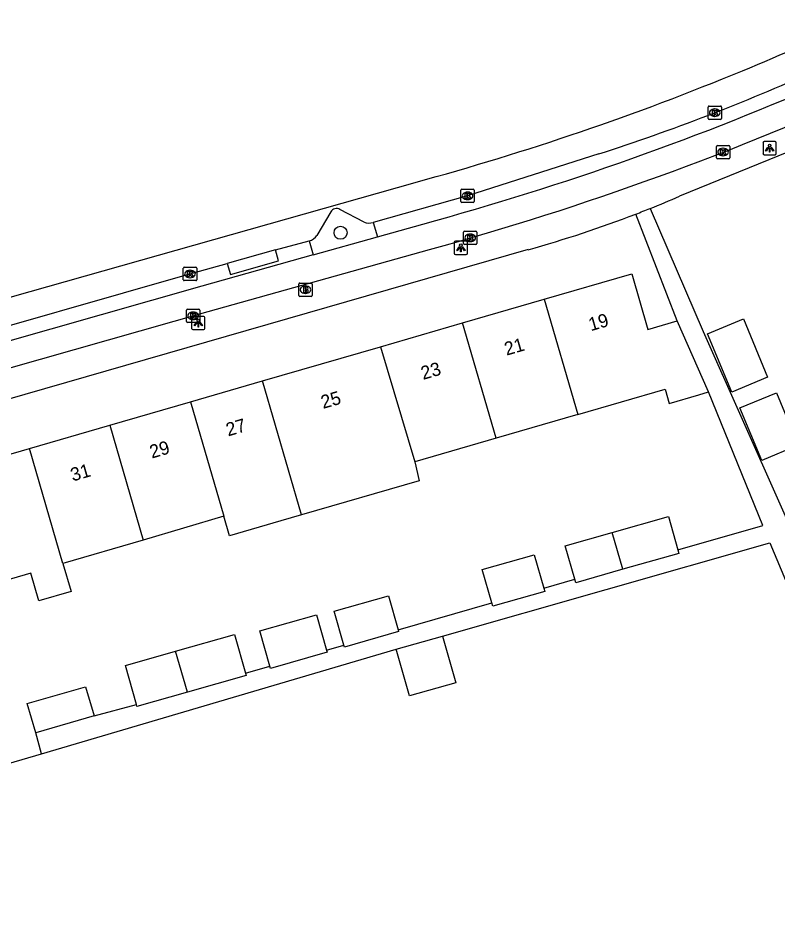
# Model space of a CAD drawing. Extents: x 162074 to 163034, y 381824 to 382557.
# Drawn here: x 162242.9 to 162299.9, y 382435.6 to 382503.9 of the extents above; entities that cross this region are included whole.
import ezdxf

# ---------------------------------------------------------------- set-up
doc = ezdxf.new("R2010")
doc.units = 0
for name, color, linetype in [('IMGEO_Berm_open', 7, 'Continuous'), ('IMGEO_Boom', 7, 'Continuous'), ('IMGEO_Brandkraan', 7, 'Continuous'), ('IMGEO_Fietspad_open', 7, 'Continuous'), ('IMGEO_Groenvoorziening', 7, 'Continuous'), ('IMGEO_Kolk', 7, 'Continuous'), ('IMGEO_Lichtpunt', 7, 'Continuous'), ('IMGEO_Pand', 7, 'Continuous'), ('IMGEO_Pand_nummerreeks', 7, 'Continuous'), ('IMGEO_Parkeervlak_open', 7, 'Continuous'), ('IMGEO_Rijbaan_lokaal_gesloten', 7, 'Continuous'), ('IMGEO_Voetpad_open', 7, 'Continuous')]:
    doc.layers.add(name, color=color, linetype=linetype)

msp = doc.modelspace()

# ---------------------------------------------------------------- linework, layer by layer
at = {"layer": 'IMGEO_Berm_open'}
for points in [[(162269.509, 382488.619), (162269.839, 382487.545)], [(162264.719, 382487.231), (162265.001, 382486.183)], [(162258.567, 382485.54), (162258.799, 382484.707), (162262.414, 382485.743), (162262.184, 382486.558)]]:
    msp.add_lwpolyline(points, dxfattribs=at)
at = {"layer": 'IMGEO_Boom'}
msp.add_circle((162267.061, 382487.844), 0.489, dxfattribs=at)
at = {"layer": 'IMGEO_Brandkraan'}
for p, q in [((162263.926, 382483.147), (162263.926, 382483.999)), ((162264.001, 382484.073), (162264.853, 382484.073)), ((162264.414, 382483.853), (162264.439, 382483.853)), ((162264.927, 382483.999), (162264.927, 382483.147)), ((162264.853, 382483.073), (162264.001, 382483.073)), ((162264.437, 382483.293), (162264.412, 382483.293))]:
    msp.add_line(p, q, dxfattribs=at)
for points in [[(162263.926, 382483.147), (162263.926, 382483.999)], [(162264.001, 382484.073), (162264.853, 382484.073)], [(162264.274, 382483.773), (162264.274, 382483.373), (162264.487, 382483.373)], [(162264.505, 382483.773), (162264.274, 382483.773)], [(162264.927, 382483.999), (162264.927, 382483.147)], [(162264.853, 382483.073), (162264.001, 382483.073)], [(162264.453, 382483.692), (162264.399, 382483.692), (162264.399, 382483.616)], [(162264.399, 382483.616), (162264.452, 382483.616)], [(162264.461, 382483.54), (162264.399, 382483.54), (162264.399, 382483.459)], [(162264.399, 382483.459), (162264.461, 382483.459)]]:
    msp.add_lwpolyline(points, dxfattribs=at)
for centre, radius, start, end in [((162264.003, 382483.997), 0.0765, 91.55205, 178.44795), ((162264.003, 382483.997), 0.0765, 91.55205, 178.44795), ((162264.509, 382483.628), 0.145, 59.4692, 91.53667), ((162264.534, 382483.675), 0.0922, 285.51372, 58.15012), ((162264.851, 382483.997), 0.0765, 1.55205, 88.44795), ((162264.851, 382483.997), 0.0765, 1.55205, 88.44795), ((162264.003, 382483.149), 0.0765, 181.55205, 268.44795), ((162264.003, 382483.149), 0.0765, 181.55205, 268.44795), ((162264.454, 382483.654), 0.0379, 267.82845, 90.93552), ((162264.462, 382483.499), 0.0404, 269.87594, 90.50774), ((162264.493, 382483.624), 0.251, 268.66757, 293.53466), ((162264.539, 382483.483), 0.105, 301.31148, 78.98903), ((162264.851, 382483.149), 0.0765, 271.55205, 358.44795), ((162264.851, 382483.149), 0.0765, 271.55205, 358.44795)]:
    msp.add_arc(centre, radius, start, end, dxfattribs=at)
for centre, major_axis, ratio, start_param, end_param in [((162264.413, 382483.573), (-0.387, 0.002), 0.722429, 4.712389, 7.853982), ((162264.438, 382483.573), (-0.39, 0.002), 0.717154, 1.570796, 4.712389)]:
    msp.add_ellipse(centre, major_axis=major_axis, ratio=ratio, start_param=start_param, end_param=end_param, dxfattribs=at)
at = {"layer": 'IMGEO_Fietspad_open'}
for points in [[(162269.839, 382487.545), (162273.231, 382488.5)], [(162265.001, 382486.183), (162269.839, 382487.545)], [(162195.807, 382464.462), (162196.777, 382464.766), (162257.119, 382481.925), (162273.742, 382486.587)], [(162265.001, 382486.183), (162256.653, 382483.833), (162222.483, 382474.099)]]:
    msp.add_lwpolyline(points, dxfattribs=at)
for centre, radius, start, end in [((162215.173, 382701.195), 220.476, 285.26768, 293.80585), ((162213.23, 382705.872), 227.481, 285.4269, 294.50724)]:
    msp.add_arc(centre, radius, start, end, dxfattribs=at)
at = {"layer": 'IMGEO_Groenvoorziening'}
msp.add_lwpolyline([(162235.289, 382457.183), (162238.202, 382446.863), (162244.62, 382448.751)], dxfattribs=at)
at = {"layer": 'IMGEO_Kolk'}
for p, q in [((162294.638, 382496.43), (162294.638, 382497.282)), ((162294.713, 382497.356), (162295.565, 382497.356)), ((162295.126, 382497.136), (162295.151, 382497.136)), ((162295.639, 382497.282), (162295.639, 382496.43)), ((162295.565, 382496.356), (162294.713, 382496.356)), ((162295.149, 382496.576), (162295.124, 382496.576)), ((162295.255, 382493.476), (162295.255, 382494.328)), ((162295.33, 382494.402), (162296.182, 382494.402)), ((162295.743, 382494.182), (162295.768, 382494.182)), ((162296.256, 382494.328), (162296.256, 382493.476)), ((162296.182, 382493.402), (162295.33, 382493.402)), ((162295.766, 382493.622), (162295.741, 382493.622)), ((162276.089, 382490.185), (162276.089, 382491.037)), ((162276.164, 382491.111), (162277.016, 382491.111)), ((162276.577, 382490.891), (162276.602, 382490.891)), ((162277.09, 382491.037), (162277.09, 382490.185)), ((162277.016, 382490.111), (162276.164, 382490.111)), ((162276.6, 382490.331), (162276.575, 382490.331)), ((162276.286, 382487.039), (162276.286, 382487.891)), ((162276.361, 382487.965), (162277.213, 382487.965)), ((162277.287, 382487.891), (162277.287, 382487.039)), ((162276.797, 382487.185), (162276.772, 382487.185)), ((162276.774, 382487.745), (162276.799, 382487.745)), ((162277.213, 382486.965), (162276.361, 382486.965)), ((162255.268, 382484.325), (162255.268, 382485.177)), ((162255.343, 382485.251), (162256.195, 382485.251)), ((162256.269, 382485.177), (162256.269, 382484.325)), ((162255.779, 382484.471), (162255.754, 382484.471)), ((162255.756, 382485.031), (162255.781, 382485.031)), ((162256.195, 382484.251), (162255.343, 382484.251)), ((162255.502, 382481.185), (162255.502, 382482.037)), ((162255.577, 382482.111), (162256.429, 382482.111)), ((162255.99, 382481.891), (162256.015, 382481.891)), ((162256.503, 382482.037), (162256.503, 382481.185)), ((162256.429, 382481.111), (162255.577, 382481.111)), ((162256.013, 382481.331), (162255.988, 382481.331))]:
    msp.add_line(p, q, dxfattribs=at)
for points in [[(162294.638, 382496.43), (162294.638, 382497.282)], [(162294.713, 382497.356), (162295.565, 382497.356)], [(162294.959, 382497.056), (162295.082, 382497.056), (162295.082, 382496.905), (162295.212, 382497.056), (162295.376, 382497.056), (162295.23, 382496.905), (162295.383, 382496.656), (162295.231, 382496.656), (162295.146, 382496.82), (162295.082, 382496.753), (162295.082, 382496.656), (162294.959, 382496.656), (162294.959, 382497.056)], [(162295.639, 382497.282), (162295.639, 382496.43)], [(162295.565, 382496.356), (162294.713, 382496.356)], [(162295.255, 382493.476), (162295.255, 382494.328)], [(162295.33, 382494.402), (162296.182, 382494.402)], [(162295.576, 382494.102), (162295.699, 382494.102), (162295.699, 382493.951), (162295.829, 382494.102), (162295.993, 382494.102), (162295.847, 382493.951), (162296, 382493.702), (162295.848, 382493.702), (162295.763, 382493.866), (162295.699, 382493.799), (162295.699, 382493.702), (162295.576, 382493.702), (162295.576, 382494.102)], [(162296.256, 382494.328), (162296.256, 382493.476)], [(162296.182, 382493.402), (162295.33, 382493.402)], [(162276.089, 382490.185), (162276.089, 382491.037)], [(162276.164, 382491.111), (162277.016, 382491.111)], [(162276.41, 382490.811), (162276.533, 382490.811), (162276.533, 382490.66), (162276.663, 382490.811), (162276.827, 382490.811), (162276.681, 382490.66), (162276.834, 382490.411), (162276.682, 382490.411), (162276.597, 382490.575), (162276.533, 382490.508), (162276.533, 382490.411), (162276.41, 382490.411), (162276.41, 382490.811)], [(162277.09, 382491.037), (162277.09, 382490.185)], [(162277.016, 382490.111), (162276.164, 382490.111)], [(162276.286, 382487.039), (162276.286, 382487.891)], [(162276.361, 382487.965), (162277.213, 382487.965)], [(162277.287, 382487.891), (162277.287, 382487.039)], [(162276.607, 382487.665), (162276.73, 382487.665), (162276.73, 382487.514), (162276.86, 382487.665), (162277.024, 382487.665), (162276.878, 382487.514), (162277.031, 382487.265), (162276.879, 382487.265), (162276.794, 382487.429), (162276.73, 382487.362), (162276.73, 382487.265), (162276.607, 382487.265), (162276.607, 382487.665)], [(162277.213, 382486.965), (162276.361, 382486.965)], [(162255.268, 382484.325), (162255.268, 382485.177)], [(162255.343, 382485.251), (162256.195, 382485.251)], [(162256.269, 382485.177), (162256.269, 382484.325)], [(162255.589, 382484.951), (162255.712, 382484.951), (162255.712, 382484.8), (162255.842, 382484.951), (162256.006, 382484.951), (162255.86, 382484.8), (162256.013, 382484.551), (162255.861, 382484.551), (162255.776, 382484.715), (162255.712, 382484.648), (162255.712, 382484.551), (162255.589, 382484.551), (162255.589, 382484.951)], [(162256.195, 382484.251), (162255.343, 382484.251)], [(162255.502, 382481.185), (162255.502, 382482.037)], [(162255.577, 382482.111), (162256.429, 382482.111)], [(162255.823, 382481.811), (162255.946, 382481.811), (162255.946, 382481.66), (162256.076, 382481.811), (162256.24, 382481.811), (162256.094, 382481.66), (162256.247, 382481.411), (162256.095, 382481.411), (162256.01, 382481.575), (162255.946, 382481.508), (162255.946, 382481.411), (162255.823, 382481.411), (162255.823, 382481.811)], [(162256.503, 382482.037), (162256.503, 382481.185)], [(162256.429, 382481.111), (162255.577, 382481.111)]]:
    msp.add_lwpolyline(points, dxfattribs=at)
for centre, start, end in [((162294.715, 382497.28), 91.55205, 178.44795), ((162294.715, 382497.28), 91.55205, 178.44795), ((162295.563, 382497.28), 1.55205, 88.44795), ((162295.563, 382497.28), 1.55205, 88.44795), ((162294.715, 382496.432), 181.55205, 268.44795), ((162294.715, 382496.432), 181.55205, 268.44795), ((162295.563, 382496.432), 271.55205, 358.44795), ((162295.563, 382496.432), 271.55205, 358.44795), ((162295.332, 382494.326), 91.55205, 178.44795), ((162295.332, 382494.326), 91.55205, 178.44795), ((162296.18, 382494.326), 1.55205, 88.44795), ((162296.18, 382494.326), 1.55205, 88.44795), ((162295.332, 382493.478), 181.55205, 268.44795), ((162295.332, 382493.478), 181.55205, 268.44795), ((162296.18, 382493.478), 271.55205, 358.44795), ((162296.18, 382493.478), 271.55205, 358.44795), ((162276.166, 382491.035), 91.55205, 178.44795), ((162276.166, 382491.035), 91.55205, 178.44795), ((162277.014, 382491.035), 1.55205, 88.44795), ((162277.014, 382491.035), 1.55205, 88.44795), ((162276.166, 382490.187), 181.55205, 268.44795), ((162276.166, 382490.187), 181.55205, 268.44795), ((162277.014, 382490.187), 271.55205, 358.44795), ((162277.014, 382490.187), 271.55205, 358.44795), ((162276.363, 382487.889), 91.55205, 178.44795), ((162276.363, 382487.889), 91.55205, 178.44795), ((162277.211, 382487.889), 1.55205, 88.44795), ((162277.211, 382487.889), 1.55205, 88.44795), ((162276.363, 382487.041), 181.55205, 268.44795), ((162276.363, 382487.041), 181.55205, 268.44795), ((162277.211, 382487.041), 271.55205, 358.44795), ((162277.211, 382487.041), 271.55205, 358.44795), ((162255.345, 382485.175), 91.55205, 178.44795), ((162255.345, 382485.175), 91.55205, 178.44795), ((162256.193, 382485.175), 1.55205, 88.44795), ((162256.193, 382485.175), 1.55205, 88.44795), ((162255.345, 382484.327), 181.55205, 268.44795), ((162255.345, 382484.327), 181.55205, 268.44795), ((162256.193, 382484.327), 271.55205, 358.44795), ((162256.193, 382484.327), 271.55205, 358.44795), ((162255.579, 382482.035), 91.55205, 178.44795), ((162255.579, 382482.035), 91.55205, 178.44795), ((162256.427, 382482.035), 1.55205, 88.44795), ((162256.427, 382482.035), 1.55205, 88.44795), ((162255.579, 382481.187), 181.55205, 268.44795), ((162255.579, 382481.187), 181.55205, 268.44795), ((162256.427, 382481.187), 271.55205, 358.44795), ((162256.427, 382481.187), 271.55205, 358.44795)]:
    msp.add_arc(centre, 0.0765, start, end, dxfattribs=at)
for centre, major_axis, ratio, start_param, end_param in [((162295.125, 382496.856), (-0.387, 0.002), 0.722429, 4.712389, 7.853982), ((162295.15, 382496.856), (-0.39, 0.002), 0.717154, 1.570796, 4.712389), ((162295.742, 382493.902), (-0.387, 0.002), 0.722429, 4.712389, 7.853982), ((162295.767, 382493.902), (-0.39, 0.002), 0.717154, 1.570796, 4.712389), ((162276.576, 382490.611), (-0.387, 0.002), 0.722429, 4.712389, 7.853982), ((162276.601, 382490.611), (-0.39, 0.002), 0.717154, 1.570796, 4.712389), ((162276.773, 382487.465), (-0.387, 0.002), 0.722429, 4.712389, 7.853982), ((162276.798, 382487.465), (-0.39, 0.002), 0.717154, 1.570796, 4.712389), ((162255.755, 382484.751), (-0.387, 0.002), 0.722429, 4.712389, 7.853982), ((162255.78, 382484.751), (-0.39, 0.002), 0.717154, 1.570796, 4.712389), ((162255.989, 382481.611), (-0.387, 0.002), 0.722429, 4.712389, 7.853982), ((162256.014, 382481.611), (-0.39, 0.002), 0.717154, 1.570796, 4.712389)]:
    msp.add_ellipse(centre, major_axis=major_axis, ratio=ratio, start_param=start_param, end_param=end_param, dxfattribs=at)
at = {"layer": 'IMGEO_Lichtpunt'}
for p, q in [((162299.656, 382494.695), (162298.848, 382494.695)), ((162299.656, 382494.695), (162298.848, 382494.695)), ((162298.754, 382494.6), (162298.754, 382493.793)), ((162298.754, 382494.6), (162298.754, 382493.793)), ((162299.75, 382493.793), (162299.75, 382494.6)), ((162299.75, 382493.793), (162299.75, 382494.6)), ((162298.848, 382493.699), (162299.656, 382493.699)), ((162298.848, 382493.699), (162299.656, 382493.699)), ((162276.495, 382487.215), (162275.687, 382487.215)), ((162276.495, 382487.215), (162275.687, 382487.215)), ((162275.593, 382487.12), (162275.593, 382486.313)), ((162275.593, 382487.12), (162275.593, 382486.313)), ((162276.589, 382486.313), (162276.589, 382487.12)), ((162276.589, 382486.313), (162276.589, 382487.12)), ((162275.687, 382486.219), (162276.495, 382486.219)), ((162275.687, 382486.219), (162276.495, 382486.219)), ((162255.893, 382481.476), (162255.893, 382480.669)), ((162255.893, 382481.476), (162255.893, 382480.669)), ((162256.795, 382481.571), (162255.987, 382481.571)), ((162256.795, 382481.571), (162255.987, 382481.571)), ((162256.889, 382480.669), (162256.889, 382481.476)), ((162256.889, 382480.669), (162256.889, 382481.476)), ((162255.987, 382480.575), (162256.795, 382480.575)), ((162255.987, 382480.575), (162256.795, 382480.575))]:
    msp.add_line(p, q, dxfattribs=at)
for points in [[(162299.128, 382494.264), (162299.167, 382494.236), (162298.979, 382493.974), (162298.941, 382494.001), (162299.128, 382494.264)], [(162299.23, 382494.216), (162299.277, 382494.216), (162299.277, 382493.894), (162299.23, 382493.894), (162299.23, 382494.216)], [(162299.34, 382494.236), (162299.378, 382494.263), (162299.565, 382494.001), (162299.526, 382493.973), (162299.34, 382494.236)], [(162275.967, 382486.784), (162276.006, 382486.756), (162275.818, 382486.494), (162275.78, 382486.521), (162275.967, 382486.784)], [(162276.069, 382486.736), (162276.116, 382486.736), (162276.116, 382486.414), (162276.069, 382486.414), (162276.069, 382486.736)], [(162276.179, 382486.756), (162276.217, 382486.783), (162276.404, 382486.521), (162276.365, 382486.493), (162276.179, 382486.756)], [(162256.267, 382481.14), (162256.306, 382481.112), (162256.118, 382480.85), (162256.08, 382480.877), (162256.267, 382481.14)], [(162256.369, 382481.092), (162256.416, 382481.092), (162256.416, 382480.77), (162256.369, 382480.77), (162256.369, 382481.092)], [(162256.479, 382481.112), (162256.517, 382481.139), (162256.704, 382480.877), (162256.665, 382480.849), (162256.479, 382481.112)]]:
    msp.add_lwpolyline(points, dxfattribs=at)
for centre in [(162299.253, 382494.398), (162276.092, 382486.918), (162256.392, 382481.274)]:
    msp.add_circle(centre, 0.0994, dxfattribs=at)
for centre, start, end in [((162298.848, 382494.6), 90, 180), ((162298.848, 382494.6), 90, 180), ((162299.656, 382494.6), 0, 90), ((162299.656, 382494.6), 0, 90), ((162298.848, 382493.793), 180, 270), ((162298.848, 382493.793), 180, 270), ((162299.656, 382493.793), 270, 0), ((162299.656, 382493.793), 270, 360), ((162275.687, 382487.12), 90, 180), ((162275.687, 382487.12), 90, 180), ((162276.495, 382487.12), 0, 90), ((162276.495, 382487.12), 0, 90), ((162275.687, 382486.313), 180, 270), ((162275.687, 382486.313), 180, 270), ((162276.495, 382486.313), 270, 0), ((162276.495, 382486.313), 270, 360), ((162255.987, 382481.476), 90, 180), ((162255.987, 382481.476), 90, 180), ((162256.795, 382481.476), 0, 90), ((162256.795, 382481.476), 0, 90), ((162255.987, 382480.669), 180, 270), ((162255.987, 382480.669), 180, 270), ((162256.795, 382480.669), 270, 0), ((162256.795, 382480.669), 270, 360)]:
    msp.add_arc(centre, 0.0946, start, end, dxfattribs=at)
at = {"layer": 'IMGEO_Pand'}
for points in [[(162282.349, 382482.856), (162288.903, 382484.758), (162290.113, 382480.59), (162292.322, 382481.231)], [(162276.217, 382481.076), (162282.349, 382482.856)], [(162282.349, 382482.856), (162284.862, 382474.2)], [(162270.049, 382479.286), (162276.217, 382481.076)], [(162278.73, 382472.42), (162276.217, 382481.076)], [(162294.676, 382475.897), (162292.322, 382481.231)], [(162296.413, 382475.887), (162294.597, 382480.26), (162297.28, 382481.374), (162299.096, 382477.002), (162296.413, 382475.887)], [(162261.214, 382476.722), (162270.049, 382479.286)], [(162270.049, 382479.286), (162272.644, 382470.654)], [(162255.807, 382475.153), (162261.214, 382476.722)], [(162264.134, 382466.668), (162261.214, 382476.722)], [(162284.862, 382474.2), (162291.415, 382476.102), (162291.724, 382475.039), (162293.933, 382475.68), (162294.676, 382475.897)], [(162298.661, 382470.762), (162297.024, 382474.703), (162299.762, 382475.841), (162301.399, 382471.899), (162298.661, 382470.762)], [(162249.76, 382473.398), (162255.807, 382475.153)], [(162255.807, 382475.153), (162258.3, 382466.566)], [(162284.862, 382474.2), (162278.73, 382472.42)], [(162243.726, 382471.647), (162249.76, 382473.398)], [(162249.76, 382473.398), (162252.259, 382464.789)], [(162278.73, 382472.42), (162272.644, 382470.654)], [(162237.782, 382469.922), (162243.726, 382471.647)], [(162246.231, 382463.016), (162243.726, 382471.647)], [(162272.644, 382470.654), (162272.969, 382469.233), (162264.134, 382466.668)], [(162264.134, 382466.668), (162262.575, 382466.216), (162258.726, 382465.1), (162258.3, 382466.566)], [(162258.3, 382466.566), (162252.259, 382464.789)], [(162287.432, 382465.347), (162291.654, 382466.549), (162292.364, 382464.054)], [(162284.631, 382461.845), (162283.919, 382464.348), (162287.432, 382465.347)], [(162288.232, 382462.591), (162287.432, 382465.347)], [(162252.259, 382464.789), (162246.231, 382463.016)], [(162292.364, 382464.054), (162292.44, 382463.788), (162288.232, 382462.591)], [(162278.404, 382460.066), (162277.69, 382462.576), (162281.591, 382463.685), (162282.303, 382461.18)], [(162246.231, 382463.016), (162246.847, 382460.923), (162244.435, 382460.213), (162243.819, 382462.306), (162240.295, 382461.27)], [(162288.232, 382462.591), (162284.704, 382461.587), (162284.631, 382461.845)], [(162282.303, 382461.18), (162282.376, 382460.924), (162278.475, 382459.815), (162278.404, 382460.066)], [(162267.316, 382456.899), (162266.589, 382459.454), (162270.654, 382460.61), (162271.38, 382458.06)], [(162261.763, 382455.313), (162261.006, 382457.973), (162265.261, 382459.183), (162266.016, 382456.528)], [(162271.38, 382458.06), (162271.422, 382457.911), (162267.357, 382456.754), (162267.316, 382456.899)], [(162254.684, 382456.435), (162259.099, 382457.691), (162259.926, 382454.789)], [(162271.245, 382456.597), (162274.708, 382457.582)], [(162274.708, 382457.582), (162275.707, 382454.072), (162272.244, 382453.087), (162271.245, 382456.597)], [(162251.749, 382452.453), (162250.921, 382455.365), (162254.684, 382456.435)], [(162255.571, 382453.381), (162254.684, 382456.435)], [(162266.016, 382456.528), (162266.063, 382456.364), (162261.808, 382455.154), (162261.763, 382455.313)], [(162259.926, 382454.789), (162259.97, 382454.633), (162255.571, 382453.381)], [(162244.192, 382450.315), (162243.555, 382452.507), (162247.94, 382453.781), (162248.577, 382451.589)], [(162255.571, 382453.381), (162251.791, 382452.306), (162251.749, 382452.453)], [(162248.577, 382451.589), (162244.192, 382450.315)]]:
    msp.add_lwpolyline(points, dxfattribs=at)
at = {"layer": 'IMGEO_Parkeervlak_open'}
for points in [[(162286.431, 382493.761), (162276.59, 382490.612), (162269.509, 382488.619)], [(162266.336, 382489.408), (162265.295, 382487.652)], [(162268.826, 382488.65), (162267.017, 382489.588)], [(162262.184, 382486.558), (162264.719, 382487.231)], [(162262.184, 382486.558), (162258.567, 382485.54)], [(162229.186, 382477.182), (162235.989, 382479.101), (162255.768, 382484.752), (162258.567, 382485.54)]]:
    msp.add_lwpolyline(points, dxfattribs=at)
for centre, radius, start, end in [((162238.249, 382643.061), 156.882, 287.88577, 294.23047), ((162266.761, 382489.177), 0.484, 58.15561, 151.45572), ((162269.211, 382489.591), 1.016, 247.74408, 287.0584), ((162264.363, 382488.322), 1.148, 288.05768, 324.26867)]:
    msp.add_arc(centre, radius, start, end, dxfattribs=at)
at = {"layer": 'IMGEO_Rijbaan_lokaal_gesloten'}
msp.add_lwpolyline([(162196.405, 382469.966), (162196.514, 382469.997), (162198.13, 382470.507), (162198.275, 382470.548), (162272.662, 382491.623)], dxfattribs=at)
for centre, radius, start, end in [((162218.23, 382691.119), 206.795, 292.45218, 295.16097), ((162218.48, 382690.525), 206.15, 285.23784, 292.45083)]:
    msp.add_arc(centre, radius, start, end, dxfattribs=at)
at = {"layer": 'IMGEO_Voetpad_open'}
for points in [[(162313.104, 382499.207), (162306.559, 382496.312), (162292.494, 382490.583)], [(162292.322, 382481.231), (162289.219, 382489.25)], [(162290.282, 382489.666), (162294.266, 382480.427), (162303.05, 382460.692)], [(162281.138, 382486.577), (162210.186, 382466.143), (162196.532, 382462.029)], [(162292.364, 382464.054), (162298.729, 382465.872), (162294.676, 382475.897)], [(162274.708, 382457.582), (162299.273, 382464.574), (162311.418, 382435.613)], [(162282.303, 382461.18), (162284.631, 382461.845)], [(162271.38, 382458.06), (162278.404, 382460.066)], [(162244.62, 382448.751), (162271.245, 382456.597)], [(162266.016, 382456.528), (162267.316, 382456.899)], [(162259.926, 382454.789), (162261.763, 382455.313)], [(162248.577, 382451.589), (162251.749, 382452.453)], [(162244.62, 382448.751), (162244.192, 382450.315)]]:
    msp.add_lwpolyline(points, dxfattribs=at)
for centre, radius, start, end in [((162257.915, 382570.87), 87.417, 291.73204, 293.30155), ((162257.122, 382572.733), 89.441, 285.57567, 291.03027), ((162260.72, 382563.639), 79.661, 290.96214, 291.78317)]:
    msp.add_arc(centre, radius, start, end, dxfattribs=at)

# ---------------------------------------------------------------- texts
at = {"layer": 'IMGEO_Pand_nummerreeks'}
for s, rotation, p in [('19', 16.18606, (162285.833, 382480.452)), ('21', 16.18326, (162279.512, 382478.617)), ('23', 16.18326, (162273.254, 382476.801)), ('25', 16.18326, (162265.753, 382474.624)), ('27', 16.18606, (162258.631, 382472.558)), ('29', 16.18326, (162252.904, 382470.896)), ('31', 16.18326, (162246.972, 382469.174))]:
    msp.add_text(s, height=1, rotation=rotation, dxfattribs=at).set_placement(p)

doc.saveas('drawing.dxf')
